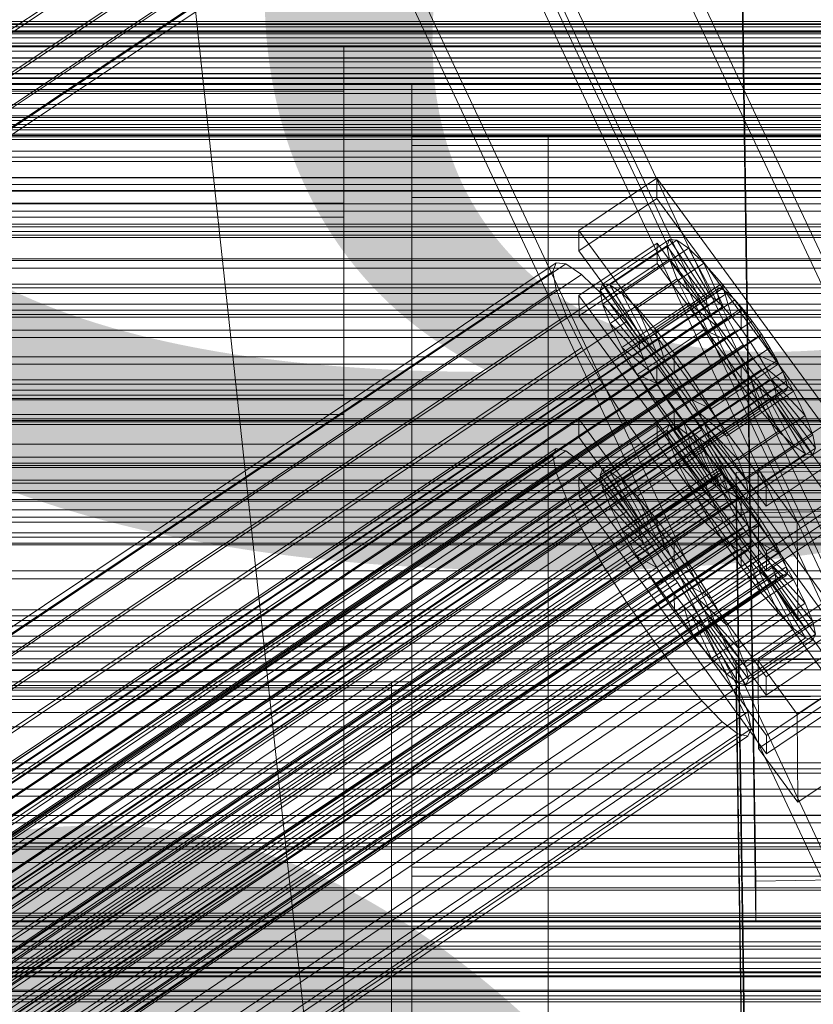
# Model space of a CAD drawing. Header units: millimetres. Extents: x -2233 to 61924, y -68080 to 6847.
# Tile 298 of 656: x 252 to 369, y -33161 to -33016. Entities that reach past the tile are written whole.
import ezdxf

# ---------------------------------------------------------------- set-up
doc = ezdxf.new("R2010")
doc.units = ezdxf.units.MM
for name, color, linetype, lineweight in [('COTAS_P', 1, 'Continuous', 0), ('frontal_C01', 7, 'Continuous', 0), ('frontal_C02', 7, 'Continuous', 0), ('frontal_C02-briq', 7, 'Continuous', 0), ('frontal_C03', 7, 'Continuous', 0), ('frontal_C03-dry', 7, 'Continuous', 0), ('frontal_secador', 7, 'Continuous', 0)]:
    doc.layers.add(name, color=color, linetype=linetype, lineweight=lineweight)
doc.dimstyles.new('R19_100', dxfattribs={"dimtxt": 250, "dimasz": 150, "dimexe": 150, "dimexo": 80, "dimgap": 100, "dimtad": 1, "dimtih": 1, "dimtoh": 1, "dimdsep": 46, "dimcen": 0.09, "dimadec": 0, "dimazin": 0, "dimtfac": 1, "dimtdec": 4, "dimtofl": 0, "dimtmove": 0, "dimatfit": 3, "dimfxl": 1, "dimtolj": 1, "dimtzin": 0, "dimarcsym": 0})

# ---------------------------------------------------------------- blocks, each defined once
blk = doc.blocks.new('DIM_R27_53')
at = {"layer": 'COTAS_P'}
for p, q in [((-150, -32000), (550, -32000)), ((550, -32000), (505, -32150)), ((550, -34600), (550, -32000)), ((550, -32000), (595, -32150)), ((550, -34600), (505, -34450)), ((550, -34600), (595, -34450)), ((-150, -34600), (550, -34600))]:
    blk.add_line(p, q, dxfattribs=at)
blk.add_text('2600 P', height=250, rotation=90, dxfattribs=at).set_placement((450, -33300))

msp = doc.modelspace()

# ---------------------------------------------------------------- linework, layer by layer
at = {"layer": 'frontal_C01'}
for p, q in [((299.114, -32899.212), (439.114, -33197.732)), ((439.114, -33202.046), (299.114, -32903.526)), ((420.886, -33205.659), (280.886, -32907.139)), ((420.886, -33209.973), (280.886, -32911.453)), ((299.114, -32939.655), (439.114, -33238.175)), ((439.114, -33242.488), (299.114, -32943.968)), ((420.886, -33246.102), (280.886, -32947.581)), ((420.886, -33250.415), (280.886, -32951.895)), ((300, -33020.011), (-300, -33020.011)), ((300, -33026.666), (300, -33020.011)), ((300, -33020.011), (300, -33025.623)), ((300, -33025.623), (-300, -33025.623)), ((300, -33025.623), (300, -33043.118)), ((300, -33026.666), (-300, -33026.666)), ((300, -33045.133), (300, -33026.666)), ((300, -33043.118), (-300, -33043.118)), ((300, -33043.118), (300, -33071.304)), ((300, -33045.133), (-300, -33045.133)), ((300, -33074.154), (300, -33045.133)), ((334.501, -33074.787), (345.969, -33067.05)), ((345.969, -33067.05), (345.981, -33069.746)), ((345.969, -33067.05), (373.501, -33104.905)), ((345.981, -33069.746), (334.513, -33077.483)), ((373.513, -33107.601), (345.981, -33069.746)), ((300, -33071.304), (-300, -33071.304)), ((300, -33071.304), (300, -33108.261)), ((300, -33074.154), (-300, -33074.154)), ((300, -33111.751), (300, -33074.154)), ((334.513, -33077.483), (334.501, -33074.787)), ((362.033, -33112.641), (334.501, -33074.787)), ((334.539, -33083.414), (346.008, -33075.678)), ((337.64, -33083.051), (347.47, -33076.419)), ((338.005, -33082.235), (347.835, -33075.604)), ((339.088, -33082.497), (348.918, -33075.866)), ((346.008, -33075.678), (346.02, -33078.374)), ((346.008, -33075.678), (373.539, -33113.532)), ((347.835, -33075.604), (347.47, -33076.419)), ((347.47, -33076.419), (353.205, -33084.306)), ((347.47, -33076.419), (347.847, -33078.256)), ((348.918, -33075.866), (347.835, -33075.604)), ((347.835, -33075.604), (353.378, -33083.92)), ((350.645, -33077.186), (348.918, -33075.866)), ((348.918, -33075.866), (353.892, -33084.043)), ((334.513, -33077.483), (362.045, -33115.337)), ((346.02, -33078.374), (334.551, -33086.111)), ((338.017, -33084.887), (347.847, -33078.256)), ((340.816, -33083.817), (350.645, -33077.186)), ((373.551, -33116.229), (346.02, -33078.374)), ((347.847, -33078.256), (353.384, -33085.176)), ((347.847, -33078.256), (348.941, -33080.988)), ((352.899, -33079.475), (350.645, -33077.186)), ((350.645, -33077.186), (354.71, -33084.669)), ((146.872, -33203.459), (331.181, -33079.124)), ((148.32, -33203.808), (332.629, -33079.473)), ((331.181, -33079.124), (330.692, -33080.214)), ((332.629, -33079.473), (331.181, -33079.124)), ((334.938, -33081.238), (332.629, -33079.473)), ((343.069, -33086.106), (352.899, -33079.475)), ((355.525, -33082.577), (352.899, -33079.475)), ((352.899, -33079.475), (355.777, -33085.753)), ((146.383, -33204.548), (330.692, -33080.214)), ((150.629, -33205.573), (334.938, -33081.238)), ((330.692, -33080.214), (331.197, -33082.669)), ((337.95, -33084.299), (334.938, -33081.238)), ((339.111, -33087.619), (348.941, -33080.988)), ((348.941, -33080.988), (353.902, -33086.47)), ((348.941, -33080.988), (350.678, -33084.43)), ((146.887, -33207.003), (331.197, -33082.669)), ((331.197, -33082.669), (332.659, -33086.321)), ((337.64, -33083.051), (338.005, -33082.235)), ((343.549, -33090.551), (338.005, -33082.235)), ((338.005, -33082.235), (339.088, -33082.497)), ((344.062, -33090.675), (339.088, -33082.497)), ((339.088, -33082.497), (340.816, -33083.817)), ((345.695, -33089.208), (355.525, -33082.577)), ((358.345, -33086.281), (355.525, -33082.577)), ((355.525, -33082.577), (357.021, -33087.223)), ((141.045, -33227.429), (354.844, -33083.201)), ((141.218, -33227.043), (355.017, -33082.814)), ((141.224, -33228.299), (355.022, -33084.07)), ((141.731, -33227.166), (355.53, -33082.938)), ((142.549, -33227.792), (356.348, -33083.564)), ((334.551, -33086.111), (334.539, -33083.414)), ((362.071, -33121.269), (334.539, -33083.414)), ((343.376, -33090.937), (337.64, -33083.051)), ((338.017, -33084.887), (337.64, -33083.051)), ((344.88, -33091.3), (340.816, -33083.817)), ((340.816, -33083.817), (343.069, -33086.106)), ((353.378, -33083.92), (343.549, -33090.551)), ((353.892, -33084.043), (344.062, -33090.675)), ((353.205, -33084.306), (353.378, -33083.92)), ((353.378, -33083.92), (353.892, -33084.043)), ((353.892, -33084.043), (354.71, -33084.669)), ((355.017, -33082.814), (354.844, -33083.201)), ((354.844, -33083.201), (355.022, -33084.07)), ((355.53, -33082.938), (355.017, -33082.814)), ((355.022, -33084.07), (355.541, -33085.365)), ((356.348, -33083.564), (355.53, -33082.938)), ((357.415, -33084.648), (356.348, -33083.564)), ((141.742, -33229.593), (355.541, -33085.365)), ((143.617, -33228.876), (357.415, -33084.648)), ((153.641, -33208.633), (337.95, -33084.299)), ((341.461, -33088.446), (337.95, -33084.299)), ((343.554, -33091.807), (338.017, -33084.887)), ((339.111, -33087.619), (338.017, -33084.887)), ((340.848, -33091.062), (350.678, -33084.43)), ((353.205, -33084.306), (343.376, -33090.937)), ((353.384, -33085.176), (343.554, -33091.807)), ((354.71, -33084.669), (344.88, -33091.3)), ((350.678, -33084.43), (354.725, -33088.1)), ((350.678, -33084.43), (352.938, -33088.348)), ((353.384, -33085.176), (353.205, -33084.306)), ((353.902, -33086.47), (353.384, -33085.176)), ((354.71, -33084.669), (355.777, -33085.753)), ((355.541, -33085.365), (356.363, -33086.995)), ((358.659, -33086.117), (357.415, -33084.648)), ((142.565, -33231.223), (356.363, -33086.995)), ((144.861, -33230.346), (358.659, -33086.117)), ((148.35, -33210.656), (332.659, -33086.321)), ((332.659, -33086.321), (334.981, -33090.923)), ((334.551, -33086.111), (362.083, -33123.965)), ((345.947, -33092.384), (343.069, -33086.106)), ((343.069, -33086.106), (345.695, -33089.208)), ((353.902, -33086.47), (344.073, -33093.101)), ((355.777, -33085.753), (345.947, -33092.384)), ((358.345, -33086.281), (348.515, -33092.912)), ((354.725, -33088.1), (353.902, -33086.47)), ((355.777, -33085.753), (357.021, -33087.223)), ((356.363, -33086.995), (357.434, -33088.851)), ((358.357, -33088.977), (358.345, -33086.281)), ((361.166, -33090.333), (358.345, -33086.281)), ((359.995, -33087.872), (358.659, -33086.117)), ((359.995, -33087.872), (146.196, -33232.1)), ((157.152, -33212.78), (341.461, -33088.446)), ((344.073, -33093.101), (339.111, -33087.619)), ((340.848, -33091.062), (339.111, -33087.619)), ((345.231, -33093.397), (341.461, -33088.446)), ((343.108, -33094.979), (352.938, -33088.348)), ((354.725, -33088.1), (344.895, -33094.732)), ((357.021, -33087.223), (347.191, -33093.854)), ((352.938, -33088.348), (355.796, -33089.956)), ((352.938, -33088.348), (355.569, -33092.473)), ((355.796, -33089.956), (354.725, -33088.1)), ((357.021, -33087.223), (358.357, -33088.977)), ((361.332, -33089.791), (359.995, -33087.872)), ((143.635, -33233.079), (357.434, -33088.851)), ((147.533, -33234.02), (361.332, -33089.791)), ((347.191, -33093.854), (345.695, -33089.208)), ((345.695, -33089.208), (348.515, -33092.912)), ((348.527, -33095.608), (358.357, -33088.977)), ((357.434, -33088.851), (358.68, -33090.805)), ((358.357, -33088.977), (359.693, -33090.897)), ((362.578, -33091.746), (361.332, -33089.791)), ((144.881, -33235.033), (358.68, -33090.805)), ((150.672, -33215.258), (334.981, -33090.923)), ((334.981, -33090.923), (338.003, -33096.16)), ((344.895, -33094.732), (340.848, -33091.062)), ((343.108, -33094.979), (340.848, -33091.062)), ((343.549, -33090.551), (343.376, -33090.937)), ((343.376, -33090.937), (343.554, -33091.807)), ((344.062, -33090.675), (343.549, -33090.551)), ((344.88, -33091.3), (344.062, -33090.675)), ((345.947, -33092.384), (344.88, -33091.3)), ((355.796, -33089.956), (345.966, -33096.587)), ((359.693, -33090.897), (349.863, -33097.528)), ((351.336, -33096.965), (361.166, -33090.333)), ((357.042, -33091.91), (355.796, -33089.956)), ((358.68, -33090.805), (360.017, -33092.725)), ((361.166, -33090.333), (359.693, -33090.897)), ((359.693, -33090.897), (360.939, -33092.851)), ((363.797, -33094.459), (361.166, -33090.333)), ((146.218, -33236.953), (360.017, -33092.725)), ((148.779, -33235.974), (362.578, -33091.746)), ((343.554, -33091.807), (344.073, -33093.101)), ((345.739, -33099.105), (355.569, -33092.473)), ((347.191, -33093.854), (345.947, -33092.384)), ((357.042, -33091.91), (347.212, -33098.541)), ((355.569, -33092.473), (357.042, -33091.91)), ((355.569, -33092.473), (358.39, -33096.526)), ((358.378, -33093.83), (357.042, -33091.91)), ((360.017, -33092.725), (361.352, -33094.479)), ((363.648, -33093.601), (362.578, -33091.746)), ((149.85, -33237.829), (363.648, -33093.601)), ((345.231, -33093.397), (160.922, -33217.731)), ((344.073, -33093.101), (344.895, -33094.732)), ((349.002, -33098.815), (345.231, -33093.397)), ((348.527, -33095.608), (347.191, -33093.854)), ((348.515, -33092.912), (348.527, -33095.608)), ((348.515, -33092.912), (351.336, -33096.965)), ((358.378, -33093.83), (348.548, -33100.461)), ((360.939, -33092.851), (351.109, -33099.482)), ((358.39, -33096.526), (358.378, -33093.83)), ((359.714, -33095.584), (358.378, -33093.83)), ((363.797, -33094.459), (360.939, -33092.851)), ((360.939, -33092.851), (362.01, -33094.706)), ((364.471, -33095.232), (363.648, -33093.601)), ((147.554, -33238.707), (361.352, -33094.479)), ((150.672, -33239.46), (364.471, -33095.232)), ((345.966, -33096.587), (343.108, -33094.979)), ((345.739, -33099.105), (343.108, -33094.979)), ((344.895, -33094.732), (345.966, -33096.587)), ((349.863, -33097.528), (348.527, -33095.608)), ((359.714, -33095.584), (349.884, -33102.215)), ((362.01, -33094.706), (352.18, -33101.338)), ((353.967, -33101.09), (363.797, -33094.459)), ((361.21, -33100.23), (359.714, -33095.584)), ((360.958, -33097.054), (359.714, -33095.584)), ((361.352, -33094.479), (362.596, -33095.948)), ((366.057, -33098.376), (362.01, -33094.706)), ((362.01, -33094.706), (362.833, -33096.337)), ((366.057, -33098.376), (363.797, -33094.459)), ((364.989, -33096.526), (364.471, -33095.232)), ((148.798, -33240.177), (362.596, -33095.948)), ((149.865, -33241.261), (363.664, -33097.033)), ((151.191, -33240.754), (364.989, -33096.526)), ((153.694, -33220.495), (338.003, -33096.16)), ((338.003, -33096.16), (341.52, -33101.675)), ((345.966, -33096.587), (347.212, -33098.541)), ((348.56, -33103.157), (358.39, -33096.526)), ((349.863, -33097.528), (351.336, -33096.965)), ((360.958, -33097.054), (351.128, -33103.685)), ((351.336, -33096.965), (353.967, -33101.09)), ((362.833, -33096.337), (353.003, -33102.968)), ((358.39, -33096.526), (361.21, -33100.23)), ((363.836, -33103.332), (360.958, -33097.054)), ((362.025, -33098.138), (360.958, -33097.054)), ((362.596, -33095.948), (363.664, -33097.033)), ((367.794, -33101.819), (362.833, -33096.337)), ((362.833, -33096.337), (363.351, -33097.631)), ((363.664, -33097.033), (364.482, -33097.658)), ((365.168, -33097.396), (364.989, -33096.526)), ((150.683, -33241.887), (364.482, -33097.658)), ((151.196, -33242.01), (364.995, -33097.782)), ((151.369, -33241.624), (365.168, -33097.396)), ((347.212, -33098.541), (345.739, -33099.105)), ((347.212, -33098.541), (348.548, -33100.461)), ((351.109, -33099.482), (349.863, -33097.528)), ((362.025, -33098.138), (352.196, -33104.769)), ((363.351, -33097.631), (353.521, -33104.262)), ((363.53, -33098.501), (353.7, -33105.132)), ((356.228, -33105.008), (366.057, -33098.376)), ((366.09, -33105.621), (362.025, -33098.138)), ((362.843, -33098.763), (362.025, -33098.138)), ((368.888, -33104.551), (363.351, -33097.631)), ((363.351, -33097.631), (363.53, -33098.501)), ((363.53, -33098.501), (363.357, -33098.887)), ((369.265, -33106.387), (363.53, -33098.501)), ((364.482, -33097.658), (364.995, -33097.782)), ((364.995, -33097.782), (365.168, -33097.396)), ((367.794, -33101.819), (366.057, -33098.376)), ((164.693, -33223.149), (349.002, -33098.815)), ((348.56, -33103.157), (345.739, -33099.105)), ((352.519, -33104.33), (349.002, -33098.815)), ((352.18, -33101.338), (351.109, -33099.482)), ((351.109, -33099.482), (353.967, -33101.09)), ((362.843, -33098.763), (353.014, -33105.395)), ((363.357, -33098.887), (353.527, -33105.518)), ((367.817, -33106.941), (362.843, -33098.763)), ((363.357, -33098.887), (362.843, -33098.763)), ((368.9, -33107.203), (363.357, -33098.887)), ((348.548, -33100.461), (348.56, -33103.157)), ((348.548, -33100.461), (349.884, -33102.215)), ((351.38, -33106.861), (361.21, -33100.23)), ((353.003, -33102.968), (352.18, -33101.338)), ((352.18, -33101.338), (356.228, -33105.008)), ((353.967, -33101.09), (356.228, -33105.008)), ((361.21, -33100.23), (363.836, -33103.332)), ((157.211, -33226.01), (341.52, -33101.675)), ((341.52, -33101.675), (345.291, -33107.093)), ((349.884, -33102.215), (351.38, -33106.861)), ((349.884, -33102.215), (351.128, -33103.685)), ((357.964, -33108.45), (367.794, -33101.819)), ((360.882, -33110.255), (372.35, -33102.519)), ((368.888, -33104.551), (367.794, -33101.819)), ((168.21, -33228.665), (352.519, -33104.33)), ((351.38, -33106.861), (348.56, -33103.157)), ((351.128, -33103.685), (354.006, -33109.963)), ((351.128, -33103.685), (352.196, -33104.769)), ((355.541, -33109.567), (352.519, -33104.33)), ((353.521, -33104.262), (353.003, -33102.968)), ((353.003, -33102.968), (357.964, -33108.45)), ((353.7, -33105.132), (353.521, -33104.262)), ((353.521, -33104.262), (359.058, -33111.182)), ((354.006, -33109.963), (363.836, -33103.332)), ((363.836, -33103.332), (366.09, -33105.621)), ((352.196, -33104.769), (356.26, -33112.252)), ((352.196, -33104.769), (353.014, -33105.395)), ((353.014, -33105.395), (357.987, -33113.572)), ((353.014, -33105.395), (353.527, -33105.518)), ((353.527, -33105.518), (353.7, -33105.132)), ((353.527, -33105.518), (359.07, -33113.834)), ((353.7, -33105.132), (359.436, -33113.019)), ((356.228, -33105.008), (357.964, -33108.45)), ((356.26, -33112.252), (366.09, -33105.621)), ((359.058, -33111.182), (368.888, -33104.551)), ((373.501, -33104.905), (362.033, -33112.641)), ((366.09, -33105.621), (367.817, -33106.941)), ((369.265, -33106.387), (368.888, -33104.551)), ((160.982, -33231.428), (345.291, -33107.093)), ((345.291, -33107.093), (349.061, -33112.044)), ((354.006, -33109.963), (351.38, -33106.861)), ((357.987, -33113.572), (367.817, -33106.941)), ((359.07, -33113.834), (368.9, -33107.203)), ((359.436, -33113.019), (369.265, -33106.387)), ((367.817, -33106.941), (368.9, -33107.203)), ((368.9, -33107.203), (369.265, -33106.387)), ((300, -33108.261), (-300, -33108.261)), ((300, -33108.261), (300, -33151.469)), ((357.964, -33108.45), (359.058, -33111.182)), ((362.045, -33115.337), (373.513, -33107.601)), ((171.232, -33233.902), (355.541, -33109.567)), ((356.26, -33112.252), (354.006, -33109.963)), ((357.863, -33114.168), (355.541, -33109.567)), ((357.646, -33110.284), (375.644, -33110.039)), ((357.646, -33115.677), (357.646, -33110.284)), ((360.514, -33305.395), (357.646, -33110.284)), ((359.058, -33111.182), (359.436, -33113.019)), ((360.939, -33123.197), (360.882, -33110.255)), ((366.618, -33118.141), (360.882, -33110.255)), ((378.086, -33110.405), (366.618, -33118.141)), ((300, -33111.751), (-300, -33111.751)), ((164.752, -33236.379), (349.061, -33112.044)), ((300, -33155.362), (300, -33111.751)), ((349.061, -33112.044), (352.572, -33116.191)), ((357.987, -33113.572), (356.26, -33112.252)), ((359.436, -33113.019), (359.07, -33113.834)), ((362.033, -33112.641), (362.045, -33115.337)), ((173.554, -33238.503), (357.863, -33114.168)), ((359.326, -33117.821), (357.863, -33114.168)), ((359.07, -33113.834), (357.987, -33113.572)), ((373.539, -33113.532), (362.071, -33121.269)), ((375.644, -33115.431), (357.646, -33115.677)), ((360.514, -33310.787), (357.646, -33115.677)), ((372.408, -33115.46), (360.939, -33123.197)), ((168.263, -33240.526), (352.572, -33116.191)), ((352.572, -33116.191), (355.584, -33119.252)), ((362.083, -33123.965), (373.551, -33116.229)), ((175.016, -33242.156), (359.326, -33117.821)), ((359.83, -33120.276), (359.326, -33117.821)), ((366.618, -33118.141), (366.675, -33131.083)), ((171.275, -33243.586), (355.584, -33119.252)), ((175.521, -33244.611), (359.83, -33120.276)), ((355.584, -33119.252), (357.893, -33121.017)), ((359.341, -33121.366), (359.83, -33120.276)), ((173.584, -33245.351), (357.893, -33121.017)), ((175.032, -33245.701), (359.341, -33121.366)), ((357.893, -33121.017), (359.341, -33121.366)), ((362.071, -33121.269), (362.083, -33123.965)), ((360.939, -33123.197), (366.675, -33131.083)), ((366.675, -33131.083), (378.143, -33123.346)), ((-300, -33151.469), (300, -33151.469)), ((300, -33151.469), (300, -33197.985)), ((300, -33155.362), (-300, -33155.362)), ((300, -33202.015), (300, -33155.362))]:
    msp.add_line(p, q, dxfattribs=at)
at = {"layer": 'frontal_C02'}
for p, q in [((171.232, -33071.542), (355.541, -32948.287)), ((360.514, -33142.648), (357.646, -32949.243)), ((164.752, -33075.307), (349.061, -32952.052)), ((173.554, -33076.265), (357.863, -32953.011)), ((360.514, -33148.609), (357.646, -32955.204)), ((168.263, -33079.339), (352.572, -32956.085)), ((175.016, -33080.075), (359.326, -32956.82)), ((171.275, -33082.248), (355.584, -32958.994)), ((175.521, -33082.711), (359.83, -32959.456)), ((173.584, -33083.836), (357.893, -32960.581)), ((175.032, -33083.994), (359.341, -32960.739)), ((425, -33018.802), (-425, -33018.802)), ((310, -33034.611), (310, -33025.67)), ((310, -33025.67), (450, -33025.67)), ((310, -33033.306), (310, -33025.67)), ((-425, -33030.257), (425, -33030.257)), ((310, -33042.247), (310, -33033.306)), ((310, -33033.306), (330, -33033.306)), ((310, -33166.943), (310, -33033.306)), ((450, -33033.306), (310, -33033.306)), ((330, -33033.306), (330, -33042.247)), ((330, -33166.943), (330, -33033.306)), ((450, -33034.611), (310, -33034.611)), ((310, -33034.611), (310, -33042.247)), ((334.501, -33047.109), (345.969, -33039.44)), ((345.969, -33039.44), (345.981, -33042.42)), ((345.969, -33039.44), (373.501, -33076.962)), ((330, -33042.247), (310, -33042.247)), ((310, -33042.247), (310, -33175.884)), ((310, -33042.247), (450, -33042.247)), ((330, -33175.884), (330, -33042.247)), ((345.981, -33042.42), (334.513, -33050.089)), ((373.513, -33079.943), (345.981, -33042.42)), ((334.513, -33050.089), (334.501, -33047.109)), ((362.033, -33084.631), (334.501, -33047.109)), ((334.539, -33056.647), (346.008, -33048.977)), ((337.64, -33055.947), (347.47, -33049.373)), ((338.005, -33054.987), (347.835, -33048.414)), ((339.088, -33055.105), (348.918, -33048.532)), ((346.008, -33048.977), (346.02, -33051.958)), ((346.008, -33048.977), (373.539, -33086.5)), ((347.835, -33048.414), (347.47, -33049.373)), ((347.47, -33049.373), (353.205, -33057.191)), ((347.47, -33049.373), (347.847, -33051.345)), ((348.918, -33048.532), (347.835, -33048.414)), ((347.835, -33048.414), (353.378, -33056.736)), ((350.645, -33049.719), (348.918, -33048.532)), ((348.918, -33048.532), (353.892, -33056.792)), ((334.513, -33050.089), (362.045, -33087.612)), ((340.816, -33056.293), (350.645, -33049.719)), ((352.899, -33051.895), (350.645, -33049.719)), ((350.645, -33049.719), (354.71, -33057.354)), ((146.872, -33175.107), (331.181, -33051.852)), ((148.32, -33175.265), (332.629, -33052.01)), ((331.181, -33051.852), (330.692, -33053.135)), ((332.629, -33052.01), (331.181, -33051.852)), ((334.938, -33053.598), (332.629, -33052.01)), ((346.02, -33051.958), (334.551, -33059.627)), ((338.017, -33057.919), (347.847, -33051.345)), ((343.069, -33058.469), (352.899, -33051.895)), ((373.551, -33089.48), (346.02, -33051.958)), ((347.847, -33051.345), (353.384, -33058.125)), ((347.847, -33051.345), (348.941, -33054.195)), ((355.525, -33054.912), (352.899, -33051.895)), ((352.899, -33051.895), (355.777, -33058.385)), ((146.383, -33176.39), (330.692, -33053.135)), ((150.629, -33176.852), (334.938, -33053.598)), ((330.692, -33053.135), (331.197, -33055.771)), ((337.95, -33056.507), (334.938, -33053.598)), ((337.64, -33055.947), (338.005, -33054.987)), ((343.549, -33063.31), (338.005, -33054.987)), ((338.005, -33054.987), (339.088, -33055.105)), ((344.062, -33063.366), (339.088, -33055.105)), ((339.088, -33055.105), (340.816, -33056.293)), ((339.111, -33060.768), (348.941, -33054.195)), ((345.695, -33061.485), (355.525, -33054.912)), ((348.941, -33054.195), (353.902, -33059.474)), ((348.941, -33054.195), (350.678, -33057.728)), ((358.345, -33058.563), (355.525, -33054.912)), ((355.525, -33054.912), (357.021, -33059.814)), ((141.045, -33199.07), (354.844, -33056.095)), ((141.218, -33198.616), (355.017, -33055.64)), ((141.731, -33198.672), (355.53, -33055.696)), ((142.549, -33199.234), (356.348, -33056.259)), ((146.887, -33179.026), (331.197, -33055.771)), ((153.641, -33179.761), (337.95, -33056.507)), ((331.197, -33055.771), (332.659, -33059.581)), ((334.551, -33059.627), (334.539, -33056.647)), ((362.071, -33094.169), (334.539, -33056.647)), ((343.376, -33063.764), (337.64, -33055.947)), ((338.017, -33057.919), (337.64, -33055.947)), ((341.461, -33060.539), (337.95, -33056.507)), ((344.88, -33063.928), (340.816, -33056.293)), ((340.816, -33056.293), (343.069, -33058.469)), ((355.017, -33055.64), (354.844, -33056.095)), ((354.844, -33056.095), (355.022, -33057.029)), ((355.53, -33055.696), (355.017, -33055.64)), ((356.348, -33056.259), (355.53, -33055.696)), ((357.415, -33057.29), (356.348, -33056.259)), ((141.224, -33200.004), (355.022, -33057.029)), ((143.617, -33200.265), (357.415, -33057.29)), ((343.554, -33064.698), (338.017, -33057.919)), ((339.111, -33060.768), (338.017, -33057.919)), ((340.848, -33064.302), (350.678, -33057.728)), ((353.205, -33057.191), (343.376, -33063.764)), ((353.378, -33056.736), (343.549, -33063.31)), ((353.384, -33058.125), (343.554, -33064.698)), ((353.892, -33056.792), (344.062, -33063.366)), ((354.71, -33057.354), (344.88, -33063.928)), ((350.678, -33057.728), (354.725, -33061.148)), ((350.678, -33057.728), (352.938, -33061.704)), ((353.205, -33057.191), (353.378, -33056.736)), ((353.384, -33058.125), (353.205, -33057.191)), ((353.378, -33056.736), (353.892, -33056.792)), ((353.902, -33059.474), (353.384, -33058.125)), ((353.892, -33056.792), (354.71, -33057.354)), ((354.71, -33057.354), (355.777, -33058.385)), ((355.022, -33057.029), (355.541, -33058.379)), ((358.659, -33058.719), (357.415, -33057.29)), ((141.742, -33201.354), (355.541, -33058.379)), ((144.861, -33201.694), (358.659, -33058.719)), ((345.947, -33064.959), (343.069, -33058.469)), ((343.069, -33058.469), (345.695, -33061.485)), ((353.902, -33059.474), (344.073, -33066.048)), ((355.777, -33058.385), (345.947, -33064.959)), ((358.345, -33058.563), (348.515, -33065.137)), ((354.725, -33061.148), (353.902, -33059.474)), ((355.541, -33058.379), (356.363, -33060.052)), ((355.777, -33058.385), (357.021, -33059.814)), ((358.357, -33061.544), (358.345, -33058.563)), ((361.166, -33062.6), (358.345, -33058.563)), ((359.995, -33060.448), (358.659, -33058.719)), ((-450, -33059.848), (450, -33059.848)), ((142.565, -33203.028), (356.363, -33060.052)), ((359.995, -33060.448), (146.196, -33203.423)), ((148.35, -33182.835), (332.659, -33059.581)), ((157.152, -33183.794), (341.461, -33060.539)), ((332.659, -33059.581), (334.981, -33064.304)), ((334.551, -33059.627), (362.083, -33097.149)), ((344.073, -33066.048), (339.111, -33060.768)), ((340.848, -33064.302), (339.111, -33060.768)), ((345.231, -33065.42), (341.461, -33060.539)), ((357.021, -33059.814), (347.191, -33066.388)), ((356.363, -33060.052), (357.434, -33061.936)), ((357.021, -33059.814), (358.357, -33061.544)), ((361.332, -33062.36), (359.995, -33060.448)), ((143.635, -33204.911), (357.434, -33061.936)), ((147.533, -33205.336), (361.332, -33062.36)), ((343.108, -33068.278), (352.938, -33061.704)), ((354.725, -33061.148), (344.895, -33067.722)), ((347.191, -33066.388), (345.695, -33061.485)), ((345.695, -33061.485), (348.515, -33065.137)), ((348.527, -33068.117), (358.357, -33061.544)), ((352.938, -33061.704), (355.796, -33063.031)), ((352.938, -33061.704), (355.569, -33065.852)), ((355.796, -33063.031), (354.725, -33061.148)), ((357.434, -33061.936), (358.68, -33063.901)), ((358.357, -33061.544), (359.693, -33063.456)), ((362.578, -33064.325), (361.332, -33062.36)), ((144.881, -33206.876), (358.68, -33063.901)), ((343.549, -33063.31), (343.376, -33063.764)), ((343.376, -33063.764), (343.554, -33064.698)), ((344.062, -33063.366), (343.549, -33063.31)), ((344.88, -33063.928), (344.062, -33063.366)), ((355.796, -33063.031), (345.966, -33069.605)), ((359.693, -33063.456), (349.863, -33070.03)), ((351.336, -33069.174), (361.166, -33062.6)), ((357.042, -33064.996), (355.796, -33063.031)), ((358.68, -33063.901), (360.017, -33065.813)), ((361.166, -33062.6), (359.693, -33063.456)), ((359.693, -33063.456), (360.939, -33065.421)), ((363.797, -33066.748), (361.166, -33062.6)), ((148.779, -33207.3), (362.578, -33064.325)), ((150.672, -33187.559), (334.981, -33064.304)), ((334.981, -33064.304), (338.003, -33069.619)), ((344.895, -33067.722), (340.848, -33064.302)), ((343.108, -33068.278), (340.848, -33064.302)), ((343.554, -33064.698), (344.073, -33066.048)), ((345.947, -33064.959), (344.88, -33063.928)), ((347.191, -33066.388), (345.947, -33064.959)), ((357.042, -33064.996), (347.212, -33071.57)), ((348.515, -33065.137), (348.527, -33068.117)), ((348.515, -33065.137), (351.336, -33069.174)), ((355.569, -33065.852), (357.042, -33064.996)), ((358.378, -33066.909), (357.042, -33064.996)), ((363.648, -33066.209), (362.578, -33064.325)), ((146.218, -33208.788), (360.017, -33065.813)), ((149.85, -33209.184), (363.648, -33066.209)), ((345.231, -33065.42), (160.922, -33188.675)), ((344.073, -33066.048), (344.895, -33067.722)), ((349.002, -33070.817), (345.231, -33065.42)), ((345.739, -33072.426), (355.569, -33065.852)), ((348.527, -33068.117), (347.191, -33066.388)), ((360.939, -33065.421), (351.109, -33071.994)), ((353.967, -33073.322), (363.797, -33066.748)), ((355.569, -33065.852), (358.39, -33069.889)), ((360.017, -33065.813), (361.352, -33067.542)), ((363.797, -33066.748), (360.939, -33065.421)), ((360.939, -33065.421), (362.01, -33067.304)), ((364.471, -33067.882), (363.648, -33066.209)), ((366.057, -33070.724), (363.797, -33066.748)), ((147.554, -33210.518), (361.352, -33067.542)), ((150.672, -33210.857), (364.471, -33067.882)), ((344.895, -33067.722), (345.966, -33069.605)), ((349.863, -33070.03), (348.527, -33068.117)), ((358.378, -33066.909), (348.548, -33073.482)), ((362.01, -33067.304), (352.18, -33073.878)), ((358.39, -33069.889), (358.378, -33066.909)), ((359.714, -33068.638), (358.378, -33066.909)), ((361.352, -33067.542), (362.596, -33068.971)), ((366.057, -33070.724), (362.01, -33067.304)), ((362.01, -33067.304), (362.833, -33068.978)), ((364.989, -33069.232), (364.471, -33067.882)), ((148.798, -33211.947), (362.596, -33068.971)), ((151.191, -33212.207), (364.989, -33069.232)), ((153.694, -33192.874), (338.003, -33069.619)), ((338.003, -33069.619), (341.52, -33075.164)), ((345.966, -33069.605), (343.108, -33068.278)), ((345.739, -33072.426), (343.108, -33068.278)), ((345.966, -33069.605), (347.212, -33071.57)), ((349.863, -33070.03), (351.336, -33069.174)), ((359.714, -33068.638), (349.884, -33075.212)), ((351.336, -33069.174), (353.967, -33073.322)), ((362.833, -33068.978), (353.003, -33075.551)), ((361.21, -33073.54), (359.714, -33068.638)), ((360.958, -33070.067), (359.714, -33068.638)), ((362.596, -33068.971), (363.664, -33070.002)), ((367.794, -33074.257), (362.833, -33068.978)), ((362.833, -33068.978), (363.351, -33070.328)), ((365.168, -33070.166), (364.989, -33069.232)), ((149.865, -33212.977), (363.664, -33070.002)), ((150.683, -33213.54), (364.482, -33070.565)), ((151.196, -33213.596), (364.995, -33070.62)), ((151.369, -33213.141), (365.168, -33070.166)), ((164.693, -33194.072), (349.002, -33070.817)), ((348.56, -33076.463), (358.39, -33069.889)), ((352.519, -33076.362), (349.002, -33070.817)), ((351.109, -33071.994), (349.863, -33070.03)), ((360.958, -33070.067), (351.128, -33076.64)), ((362.025, -33071.098), (352.196, -33077.671)), ((363.351, -33070.328), (353.521, -33076.901)), ((356.228, -33077.298), (366.057, -33070.724)), ((358.39, -33069.889), (361.21, -33073.54)), ((363.836, -33076.557), (360.958, -33070.067)), ((362.025, -33071.098), (360.958, -33070.067)), ((366.09, -33078.733), (362.025, -33071.098)), ((362.843, -33071.66), (362.025, -33071.098)), ((368.888, -33077.107), (363.351, -33070.328)), ((363.351, -33070.328), (363.53, -33071.262)), ((363.664, -33070.002), (364.482, -33070.565)), ((364.482, -33070.565), (364.995, -33070.62)), ((364.995, -33070.62), (365.168, -33070.166)), ((367.794, -33074.257), (366.057, -33070.724)), ((450, -33071.77), (-450, -33071.77)), ((347.212, -33071.57), (345.739, -33072.426)), ((348.56, -33076.463), (345.739, -33072.426)), ((347.212, -33071.57), (348.548, -33073.482)), ((352.18, -33073.878), (351.109, -33071.994)), ((351.109, -33071.994), (353.967, -33073.322)), ((362.843, -33071.66), (353.014, -33078.234)), ((363.357, -33071.716), (353.527, -33078.29)), ((363.53, -33071.262), (353.7, -33077.835)), ((367.817, -33079.92), (362.843, -33071.66)), ((363.357, -33071.716), (362.843, -33071.66)), ((363.53, -33071.262), (363.357, -33071.716)), ((368.9, -33080.038), (363.357, -33071.716)), ((369.265, -33079.079), (363.53, -33071.262)), ((348.548, -33073.482), (348.56, -33076.463)), ((348.548, -33073.482), (349.884, -33075.212)), ((351.38, -33080.114), (361.21, -33073.54)), ((353.003, -33075.551), (352.18, -33073.878)), ((352.18, -33073.878), (356.228, -33077.298)), ((353.967, -33073.322), (356.228, -33077.298)), ((361.21, -33073.54), (363.836, -33076.557)), ((157.211, -33198.419), (341.52, -33075.164)), ((341.52, -33075.164), (345.291, -33080.561)), ((349.884, -33075.212), (351.38, -33080.114)), ((349.884, -33075.212), (351.128, -33076.64)), ((357.964, -33080.831), (367.794, -33074.257)), ((360.882, -33082.174), (372.35, -33074.505)), ((368.888, -33077.107), (367.794, -33074.257)), ((168.21, -33199.617), (352.519, -33076.362)), ((351.38, -33080.114), (348.56, -33076.463)), ((351.128, -33076.64), (354.006, -33083.13)), ((351.128, -33076.64), (352.196, -33077.671)), ((355.541, -33081.678), (352.519, -33076.362)), ((353.521, -33076.901), (353.003, -33075.551)), ((353.003, -33075.551), (357.964, -33080.831)), ((353.7, -33077.835), (353.521, -33076.901)), ((353.521, -33076.901), (359.058, -33083.681)), ((354.006, -33083.13), (363.836, -33076.557)), ((363.836, -33076.557), (366.09, -33078.733)), ((352.196, -33077.671), (356.26, -33085.306)), ((352.196, -33077.671), (353.014, -33078.234)), ((353.014, -33078.234), (357.987, -33086.494)), ((353.014, -33078.234), (353.527, -33078.29)), ((353.527, -33078.29), (353.7, -33077.835)), ((353.527, -33078.29), (359.07, -33086.612)), ((353.7, -33077.835), (359.436, -33085.652)), ((356.228, -33077.298), (357.964, -33080.831)), ((359.058, -33083.681), (368.888, -33077.107)), ((373.501, -33076.962), (362.033, -33084.631)), ((369.265, -33079.079), (368.888, -33077.107)), ((-450, -33078.481), (450, -33078.481)), ((356.26, -33085.306), (366.09, -33078.733)), ((359.436, -33085.652), (369.265, -33079.079)), ((366.09, -33078.733), (367.817, -33079.92)), ((368.9, -33080.038), (369.265, -33079.079)), ((160.982, -33203.816), (345.291, -33080.561)), ((345.291, -33080.561), (349.061, -33085.442)), ((354.006, -33083.13), (351.38, -33080.114)), ((357.964, -33080.831), (359.058, -33083.681)), ((357.987, -33086.494), (367.817, -33079.92)), ((359.07, -33086.612), (368.9, -33080.038)), ((362.045, -33087.612), (373.513, -33079.943)), ((367.817, -33079.92), (368.9, -33080.038)), ((171.232, -33204.932), (355.541, -33081.678)), ((357.863, -33086.401), (355.541, -33081.678)), ((357.646, -33082.633), (375.644, -33082.39)), ((357.646, -33088.595), (357.646, -33082.633)), ((360.514, -33276.038), (357.646, -33082.633)), ((360.939, -33096.48), (360.882, -33082.174)), ((366.618, -33089.991), (360.882, -33082.174)), ((378.086, -33082.322), (366.618, -33089.991)), ((356.26, -33085.306), (354.006, -33083.13)), ((359.058, -33083.681), (359.436, -33085.652)), ((164.752, -33208.697), (349.061, -33085.442)), ((349.061, -33085.442), (352.572, -33089.475)), ((357.987, -33086.494), (356.26, -33085.306)), ((362.033, -33084.631), (362.045, -33087.612)), ((450, -33085.634), (-450, -33085.634)), ((173.554, -33209.656), (357.863, -33086.401)), ((359.326, -33090.211), (357.863, -33086.401)), ((359.07, -33086.612), (357.987, -33086.494)), ((359.436, -33085.652), (359.07, -33086.612)), ((373.539, -33086.5), (362.071, -33094.169)), ((375.644, -33088.351), (357.646, -33088.595)), ((450, -33089.936), (-450, -33089.936)), ((168.263, -33212.729), (352.572, -33089.475)), ((352.572, -33089.475), (355.584, -33092.384)), ((360.514, -33282), (357.646, -33088.595)), ((372.408, -33088.811), (360.939, -33096.48)), ((362.083, -33097.149), (373.551, -33089.48)), ((175.016, -33213.465), (359.326, -33090.211)), ((359.83, -33092.846), (359.326, -33090.211)), ((366.618, -33089.991), (366.675, -33104.297)), ((171.275, -33215.639), (355.584, -33092.384)), ((355.584, -33092.384), (357.893, -33093.972)), ((450, -33093.257), (-450, -33093.257)), ((173.584, -33217.226), (357.893, -33093.972)), ((175.032, -33217.384), (359.341, -33094.129)), ((175.521, -33216.101), (359.83, -33092.846)), ((357.893, -33093.972), (359.341, -33094.129)), ((359.341, -33094.129), (359.83, -33092.846)), ((362.071, -33094.169), (362.083, -33097.149)), ((-450, -33097.089), (450, -33097.089)), ((360.939, -33096.48), (366.675, -33104.297)), ((366.675, -33104.297), (378.143, -33096.628)), ((-450, -33105.18), (450, -33105.18)), ((-307, -33113.371), (307, -33113.371)), ((307, -33114.265), (-307, -33114.265)), ((307, -33244.514), (307, -33113.371)), ((307, -33113.371), (310, -33113.371)), ((307, -33161.099), (307, -33113.371)), ((307, -33113.371), (307, -33114.265)), ((307, -33161.993), (307, -33114.265)), ((310, -33113.371), (310, -33244.514)), ((310, -33161.099), (310, -33113.371)), ((310, -33141.91), (310, -33132.968)), ((310, -33132.968), (450, -33132.968)), ((310, -33140.605), (310, -33132.968)), ((-425, -33137.051), (425, -33137.051)), ((310, -33149.546), (310, -33140.605)), ((310, -33140.605), (330, -33140.605)), ((310, -33274.241), (310, -33140.605)), ((450, -33140.605), (310, -33140.605)), ((450, -33141.91), (310, -33141.91)), ((310, -33141.91), (310, -33149.546)), ((330, -33140.605), (330, -33149.546)), ((330, -33274.241), (330, -33140.605)), ((378.512, -33142.405), (360.514, -33142.648)), ((360.514, -33142.648), (360.514, -33148.609)), ((425, -33148.506), (-425, -33148.506)), ((360.514, -33148.609), (378.512, -33148.366)), ((330, -33149.546), (310, -33149.546)), ((310, -33149.546), (310, -33283.183)), ((310, -33149.546), (450, -33149.546)), ((330, -33283.183), (330, -33149.546)), ((425, -33152.192), (-425, -33152.192))]:
    msp.add_line(p, q, dxfattribs=at)
at = {"layer": 'frontal_C02-briq'}
msp.add_line((275, -32985), (295, -33170), dxfattribs=at)
at = {"layer": 'frontal_C03'}
for p, q in [((-1268, -33016.424), (1268, -33016.424)), ((-1268, -33016.742), (1268, -33016.742)), ((1250, -33016.85), (-1250, -33016.85)), ((1250, -33017.186), (-1250, -33017.186)), ((-1268, -33017.788), (1268, -33017.788)), ((-1268, -33018.237), (1268, -33018.237)), ((-1250, -33017.907), (1250, -33017.907)), ((-1268, -33019.6), (1268, -33019.6)), ((-1268, -33020.15), (1268, -33020.15)), ((-1268, -33021.738), (1268, -33021.738)), ((1250, -33020.759), (-1250, -33020.759)), ((1250, -33021.817), (-1250, -33021.817)), ((1268, -33022.351), (-1268, -33022.351)), ((-1250, -33023.243), (1250, -33023.243)), ((-1268, -33024.055), (1268, -33024.055)), ((-1268, -33024.69), (1268, -33024.69)), ((1250, -33024.124), (-1250, -33024.124)), ((1250, -33024.778), (-1250, -33024.778)), ((-1250, -33025.502), (1250, -33025.502)), ((1250, -33025.659), (-1250, -33025.659)), ((-1268, -33026.394), (1268, -33026.394)), ((-1268, -33027.007), (1268, -33027.007)), ((-1268, -33028.595), (1268, -33028.595)), ((-1268, -33029.145), (1268, -33029.145)), ((-1268, -33030.508), (1268, -33030.508)), ((-1268, -33030.957), (1268, -33030.957)), ((-1268, -33032.003), (1268, -33032.003)), ((-1250, -33031.559), (1250, -33031.559)), ((-1268, -33032.321), (1268, -33032.321)), ((-1268, -33032.978), (1268, -33032.978)), ((-1268, -33033.143), (1268, -33033.143)), ((-1268, -33033.367), (1268, -33033.367)), ((-1250, -33033.74), (1250, -33033.74)), ((1250, -33035.465), (-1250, -33035.465)), ((1250, -33036.347), (-1250, -33036.347)), ((1250, -33037), (-1250, -33037)), ((1250, -33039.308), (-1250, -33039.308)), ((-1250, -33039.385), (1250, -33039.385)), ((-1250, -33040.365), (1250, -33040.365)), ((-1250, -33041.34), (1250, -33041.34)), ((1250, -33043.217), (-1250, -33043.217)), ((1250, -33044.274), (-1250, -33044.274)), ((-1250, -33046.187), (1250, -33046.187)), ((1250, -33046.582), (-1250, -33046.582)), ((1250, -33047.235), (-1250, -33047.235)), ((-1250, -33047.784), (1250, -33047.784)), ((1250, -33048.117), (-1250, -33048.117)), ((-1250, -33051.504), (1250, -33051.504)), ((-1250, -33052.633), (1250, -33052.633)), ((-1250, -33054.971), (1250, -33054.971)), ((-1250, -33055.555), (1250, -33055.555)), ((-1250, -33056.353), (1250, -33056.353)), ((1250, -33057.923), (-1250, -33057.923)), ((1250, -33058.804), (-1250, -33058.804)), ((1250, -33059.458), (-1250, -33059.458)), ((1250, -33061.765), (-1250, -33061.765)), ((-1250, -33062.823), (1250, -33062.823)), ((1250, -33065.675), (-1250, -33065.675)), ((1250, -33066.732), (-1250, -33066.732)), ((1250, -33069.039), (-1250, -33069.039)), ((1250, -33069.693), (-1250, -33069.693)), ((1250, -33070.574), (-1250, -33070.574)), ((-1500, -33074.787), (1500, -33074.787)), ((-1500, -33075.187), (1500, -33075.187)), ((1250, -33080.381), (-1250, -33080.381)), ((1250, -33081.262), (-1250, -33081.262)), ((1250, -33081.915), (-1250, -33081.915)), ((1500, -33083.77), (-1500, -33083.77)), ((1250, -33084.223), (-1250, -33084.223)), ((-1250, -33085.28), (1250, -33085.28)), ((1500, -33086.595), (-1500, -33086.595)), ((1500, -33086.88), (-1500, -33086.88)), ((1250, -33088.132), (-1250, -33088.132)), ((1250, -33089.19), (-1250, -33089.19)), ((1250, -33091.497), (-1250, -33091.497)), ((1250, -33092.151), (-1250, -33092.151)), ((1250, -33093.032), (-1250, -33093.032)), ((-1500, -33098.289), (1500, -33098.289)), ((1250, -33102.838), (-1250, -33102.838)), ((1250, -33103.72), (-1250, -33103.72)), ((1250, -33104.373), (-1250, -33104.373)), ((1250, -33106.68), (-1250, -33106.68)), ((-1250, -33107.738), (1250, -33107.738)), ((1500, -33108.893), (-1500, -33108.893)), ((1250, -33110.59), (-1250, -33110.59)), ((1250, -33111.647), (-1250, -33111.647)), ((1250, -33113.955), (-1250, -33113.955)), ((1250, -33114.608), (-1250, -33114.608)), ((1250, -33115.49), (-1250, -33115.49)), ((-1500, -33117.876), (1500, -33117.876)), ((1250, -33125.296), (-1250, -33125.296)), ((1250, -33126.177), (-1250, -33126.177)), ((1250, -33126.831), (-1250, -33126.831)), ((1250, -33129.138), (-1250, -33129.138)), ((-1250, -33130.195), (1250, -33130.195)), ((1250, -33133.048), (-1250, -33133.048)), ((1250, -33134.105), (-1250, -33134.105)), ((1250, -33136.412), (-1250, -33136.412)), ((1250, -33137.066), (-1250, -33137.066)), ((1250, -33137.947), (-1250, -33137.947)), ((1250, -33147.754), (-1250, -33147.754)), ((1250, -33148.635), (-1250, -33148.635)), ((1250, -33149.288), (-1250, -33149.288)), ((1250, -33151.596), (-1250, -33151.596)), ((-1250, -33152.653), (1250, -33152.653)), ((1250, -33155.505), (-1250, -33155.505)), ((1250, -33156.563), (-1250, -33156.563)), ((1250, -33158.87), (-1250, -33158.87)), ((1250, -33159.523), (-1250, -33159.523)), ((1250, -33160.405), (-1250, -33160.405))]:
    msp.add_line(p, q, dxfattribs=at)
at = {"layer": 'frontal_C03-dry'}
for p, q in [((1250, -33016.875), (-1250, -33016.875)), ((-1290, -33020), (1290, -33020)), ((-1250, -33041.25), (1250, -33041.25)), ((1250, -33047.25), (-1250, -33047.25)), ((1250, -33051.25), (-1250, -33051.25)), ((-1250, -33075.625), (1250, -33075.625)), ((1250, -33081.625), (-1250, -33081.625)), ((1250, -33085.625), (-1250, -33085.625)), ((-1250, -33110), (1250, -33110)), ((1250, -33116), (-1250, -33116)), ((1250, -33120), (-1250, -33120))]:
    msp.add_line(p, q, dxfattribs=at)
at = {"layer": 'frontal_secador'}
for p, q in [((-1265, -33018), (1265, -33018)), ((1300, -33020), (-1300, -33020)), ((-1265, -33072), (1265, -33072)), ((-1400, -33075), (1400, -33075)), ((-1265, -33075), (1265, -33075)), ((1250, -33137.611), (-1250, -33137.611)), ((1250, -33139.918), (-1250, -33139.918)), ((-1250, -33143.65), (1250, -33143.65)), ((1250, -33144), (-1250, -33144)), ((1250, -33147.382), (-1250, -33147.382)), ((-1250, -33148), (1250, -33148)), ((1250, -33149.689), (-1250, -33149.689)), ((1250, -33154), (-1250, -33154)), ((1250, -33154.545), (-1250, -33154.545)), ((1250, -33156), (-1250, -33156)), ((1250, -33156.144), (-1250, -33156.144)), ((1250, -33156.709), (-1250, -33156.709)), ((1250, -33158.686), (-1250, -33158.686)), ((1250, -33160), (-1250, -33160))]:
    msp.add_line(p, q, dxfattribs=at)

# ---------------------------------------------------------------- dimensions: what is measured, and where the dimension line sits
at = {"layer": 'COTAS_P'}
dim = msp.add_aligned_dim(p1=(-150, -34600), p2=(-150, -32000), distance=-700, text='<> P', dimstyle='R19_100', dxfattribs=at)
dim.commit()
dim.dimension.update_dxf_attribs({"geometry": 'DIM_R27_53', "text_midpoint": (550, -33300)})

doc.saveas('drawing.dxf')
